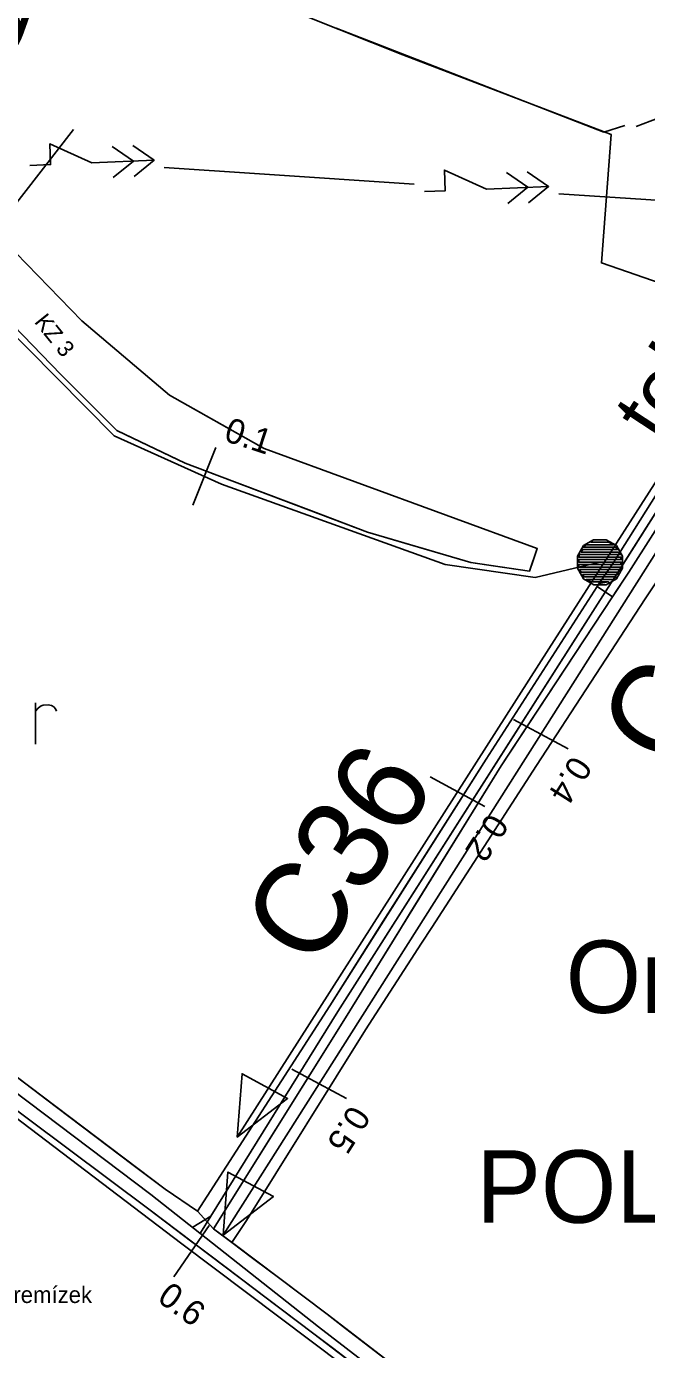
# Model space of a CAD drawing. Extents: x -645676 to -642474, y -1077513 to -1072613.
# Drawn here: x -645160.5 to -645010.7, y -1075082.2 to -1074762.6 of the extents above; entities that cross this region are included whole.
import ezdxf

# ---------------------------------------------------------------- set-up
doc = ezdxf.new("R2010")
doc.units = 0
for name, color, linetype in [('ELEKTRO', 7, 'Continuous'), ('katastr_ln___zem____popis', 7, 'Continuous'), ('KRAJ_ZELEN_STAV', 7, 'Continuous'), ('Krajinn__zele____popis___stav', 7, 'Continuous'), ('KULTURY_STAV', 7, 'Continuous'), ('KULTURY_ZNACKY', 7, 'Continuous'), ('PC_NAVRH', 7, 'Continuous'), ('PC_POPIS_NAVRH', 7, 'Continuous'), ('PC_STAN_NAVRH', 7, 'Continuous'), ('PLYNOVOD', 7, 'Continuous'), ('Popis___Vodn__n_dr____navr_ena', 7, 'Continuous'), ('Vodn__plocha___st_vaj_c_', 7, 'Continuous'), ('Vodn__tok', 7, 'Continuous')]:
    doc.layers.add(name, color=color, linetype=linetype)

# ---------------------------------------------------------------- blocks, each defined once
blk = doc.blocks.new('$406')
blk.add_lwpolyline([(-0.19, 0.72), (0.2, 0.72), (0.54, 0.53), (0.73, 0.19), (0.73, -0.2), (0.54, -0.54), (0.2, -0.73), (-0.19, -0.73), (-0.53, -0.54), (-0.72, -0.2), (-0.72, 0.19), (-0.53, 0.53), (-0.2, 0.72), (-0.28, 0.64), (0.28, 0.64), (0.44, 0.56), (-0.44, 0.56), (-0.52, 0.48), (0.52, 0.48), (0.56, 0.4), (-0.55, 0.4), (-0.6, 0.32), (0.6, 0.32), (0.68, 0.24), (-0.59, 0.24), (-0.65, 0.24), (-0.68, 0.16), (0.59, 0.16), (0.68, 0.16), (0.68, 0.08), (-0.59, 0.08), (-0.68, 0.08), (-0.68, 0), (0.59, 0), (0.68, 0), (0.68, -0.08), (-0.59, -0.08), (-0.68, -0.08), (-0.68, -0.16), (0.59, -0.16), (0.68, -0.16), (0.65, -0.24), (-0.62, -0.24), (-0.65, -0.24), (-0.6, -0.32), (0.6, -0.32), (0.56, -0.4), (-0.55, -0.4), (-0.52, -0.48), (0.52, -0.48), (0.44, -0.56), (-0.44, -0.56), (-0.28, -0.64), (0.28, -0.64), (-0.02, -0.69)])
blk = doc.blocks.new('$944')
blk.add_line((0, 1.5), (0, -1.5))
blk = doc.blocks.new('$920')
for points in [[(0, 0), (-2.8, 1.25), (-2.8, -1.25), (0, 0)], [(-2.8, 1.25), (0, 0), (-2.8, -1.25), (-2.8, 1.25)]]:
    blk.add_lwpolyline(points)
blk = doc.blocks.new('$479')
for points in [[(0, 0), (0, 1.27), (0, 2)], [(0, 1.6), (0.1, 1.73), (0.23, 1.84), (0.37, 1.89), (0.6, 1.9), (0.77, 1.87), (0.87, 1.8), (0.96, 1.7), (1, 1.6)]]:
    blk.add_lwpolyline(points)
blk = doc.blocks.new('6$3320')
blk.add_line((0, 0), (0, -1))
blk.add_lwpolyline([(-3.5, 0), (-2.23, 0), (-1.5, 0), (-1.48, -1), (-0.21, -1), (1.06, -1), (1.5, -1), (1.5, 0), (2.77, 0), (3.5, 0)])
blk = doc.blocks.new('6$6120')
for points in [[(-3, 0), (-2, 0), (-2, 1), (0, 0), (3, 0)], [(1, -0.75), (2, 0), (1, 0.75)], [(2, 0.75), (3, 0), (2, -0.75)]]:
    blk.add_lwpolyline(points)

msp = doc.modelspace()

# ---------------------------------------------------------------- linework, layer by layer
at = {"layer": 'ELEKTRO'}
for p, q in [((-645127.23, -1074796.69), (-645104.23, -1074798.22)), ((-645104.23, -1074798.22), (-645066.81, -1074800.7)), ((-645031.89, -1074803.02), (-644998.6, -1074805.22))]:
    msp.add_line(p, q, dxfattribs=at)
at = {"layer": 'KRAJ_ZELEN_STAV'}
msp.add_lwpolyline([(-645165.72, -1074814.56), (-645147.13, -1074833.7), (-645125.99, -1074851.67), (-645103.07, -1074864.52), (-645037.11, -1074888.67), (-645039, -1074894.22), (-645053.19, -1074892.06), (-645078.14, -1074884.77), (-645122.18, -1074868.06), (-645138.7, -1074860.2), (-645152.23, -1074846.64), (-645207.14, -1074789.92)], dxfattribs=at)
at = {"layer": 'KULTURY_STAV'}
for points in [[(-644935.44, -1074763.01), (-644931.8, -1074765.16), (-644931.83, -1074765.19), (-644935.62, -1074768.6), (-644956.94, -1074802.26), (-644983, -1074844.22), (-645014.97, -1074894.42), (-645017.72, -1074898.55), (-645018.93, -1074900.37), (-645044.44, -1074939.09), (-645045.86, -1074941.25), (-645068.03, -1074977.15), (-645070.41, -1074981), (-645083.41, -1075002.06), (-645100.26, -1075029), (-645115.32, -1075053.06), (-645110.92, -1075056.37), (-645106.23, -1075059.9), (-645101.51, -1075063.45), (-645100.28, -1075064.38), (-645087.88, -1075073.72), (-645083.47, -1075077.11), (-645066.84, -1075089.88)], [(-645066.84, -1075089.88), (-645083.47, -1075077.11), (-645087.88, -1075073.72), (-645100.28, -1075064.38), (-645101.51, -1075063.45), (-645106.23, -1075059.9), (-645110.92, -1075056.37), (-645107.37, -1075051.02), (-645078.58, -1075005), (-645065.05, -1074984.07), (-645062.6, -1074980.27), (-645037.32, -1074941.16), (-645011.04, -1074900.91), (-645008.49, -1074897.01), (-644977.86, -1074847.29), (-644951.5, -1074803.22), (-644934.42, -1074774.52), (-644927.17, -1074769.32), (-644922.5, -1074768.65), (-644917.01, -1074767.86)], [(-645165.72, -1074814.56), (-645147.13, -1074833.7), (-645125.99, -1074851.67), (-645112.13, -1074859.44), (-645103.07, -1074864.52), (-645037.11, -1074888.67), (-645037.94, -1074891.11), (-645038.03, -1074891.38), (-645039, -1074894.22), (-645047.76, -1074892.89), (-645053.19, -1074892.06), (-645070.46, -1074887.01), (-645078.14, -1074884.77), (-645091.68, -1074879.63), (-645114.54, -1074870.96), (-645122.18, -1074868.06), (-645136.5, -1074861.25), (-645138.7, -1074860.2), (-645148.83, -1074850.05), (-645152.23, -1074846.64), (-645207.14, -1074789.92)], [(-645207.14, -1074789.92), (-645152.23, -1074846.64), (-645148.83, -1074850.05), (-645138.7, -1074860.2), (-645136.5, -1074861.25), (-645122.18, -1074868.06), (-645114.54, -1074870.96), (-645091.68, -1074879.63), (-645078.14, -1074884.77), (-645070.46, -1074887.01), (-645053.19, -1074892.06), (-645047.76, -1074892.89), (-645039, -1074894.22), (-645038.03, -1074891.38), (-645037.94, -1074891.11), (-645037.11, -1074888.67), (-645103.07, -1074864.52), (-645112.13, -1074859.44), (-645125.99, -1074851.67), (-645147.13, -1074833.7), (-645165.72, -1074814.56)], [(-645172.85, -1075008.89), (-645153.28, -1075023.65), (-645134.71, -1075037.66), (-645127.03, -1075043.46), (-645119.22, -1075048.81), (-645087.25, -1074999.18), (-645074.31, -1074978.76), (-645071.89, -1074974.95), (-645049.49, -1074939.6), (-645022.65, -1074897.92), (-645022.05, -1074897.02), (-645018.72, -1074892.07), (-644986.51, -1074840.99)], [(-644986.51, -1074840.99), (-645018.72, -1074892.07), (-645022.05, -1074897.02), (-645022.65, -1074897.92), (-645049.49, -1074939.6), (-645071.89, -1074974.95), (-645074.31, -1074978.76), (-645087.25, -1074999.18), (-645119.22, -1075048.81), (-645127.03, -1075043.46), (-645134.71, -1075037.66), (-645153.28, -1075023.65), (-645172.85, -1075008.89)], [(-645008.49, -1074897.01), (-645011.04, -1074900.91), (-645037.32, -1074941.16), (-645062.6, -1074980.27), (-645065.05, -1074984.07), (-645078.58, -1075005), (-645107.37, -1075051.02), (-645110.92, -1075056.37), (-645115.32, -1075053.06), (-645100.26, -1075029), (-645083.41, -1075002.06), (-645070.41, -1074981), (-645068.03, -1074977.15), (-645045.86, -1074941.25), (-645044.44, -1074939.09), (-645018.93, -1074900.37), (-645017.72, -1074898.55), (-645014.97, -1074894.42), (-644983, -1074844.22)], [(-645328.21, -1074897.69), (-645327.69, -1074898.44), (-645326.2, -1074899.81), (-645320.35, -1074905.19), (-645315.49, -1074908.83), (-645299.39, -1074920.89), (-645282.31, -1074933.68), (-645272.63, -1074940.93), (-645266.86, -1074945.07), (-645265.47, -1074946.16), (-645262.67, -1074948.34), (-645241.91, -1074964.59), (-645240.04, -1074966.05), (-645189.48, -1075004.6), (-645130.94, -1075048.32), (-645120.53, -1075056.18), (-645118.8, -1075057.49), (-645116.58, -1075059.17), (-645111.97, -1075062.65), (-645103.54, -1075069.02), (-645091.1, -1075078.42), (-645086.59, -1075081.86), (-645069.93, -1075094.6)], [(-645069.93, -1075094.6), (-645086.59, -1075081.86), (-645091.1, -1075078.42), (-645103.54, -1075069.02), (-645111.97, -1075062.65), (-645116.58, -1075059.17), (-645118.8, -1075057.49), (-645120.53, -1075056.18), (-645130.94, -1075048.32), (-645189.48, -1075004.6)]]:
    msp.add_lwpolyline(points, dxfattribs=at)
at = {"layer": 'PC_NAVRH'}
for points in [[(-644951.73, -1074777.29), (-644962.3, -1074800.53), (-645034.31, -1074912.96), (-645109.61, -1075030.9)], [(-645176.85, -1074825.42), (-645176.33, -1074822.39), (-645149.12, -1074787.48)], [(-644726.92, -1074837.45), (-644730.08, -1074844.59), (-644733.42, -1074847.24), (-644737.78, -1074848.88), (-644742.64, -1074849.14), (-644775.59, -1074839.85), (-644889.12, -1074805.55), (-644932.37, -1074792.86), (-644937.59, -1074792.15), (-644944.85, -1074793.38), (-644949.65, -1074796.55), (-644952.92, -1074800.84), (-644967.24, -1074824.68), (-645035.16, -1074931.94), (-645112.98, -1075054.64)], [(-645021.99, -1074891.99), (-645037.6, -1074895.68), (-645059.4, -1074892.54), (-645113.44, -1074873.13), (-645139.31, -1074861.49), (-645174.24, -1074826.29), (-645176.85, -1074825.42), (-645179.43, -1074826.52), (-645194.09, -1074845.22), (-645266.33, -1074937.66)], [(-644615.94, -1075324.38), (-644614.35, -1075298.06), (-644618.37, -1075293.21), (-644622.69, -1075291.24), (-644738.79, -1075265.15), (-644794.9, -1075254.19), (-644881.17, -1075235.85), (-644890.64, -1075231.29), (-644935.93, -1075197.93), (-645029.58, -1075127.01), (-645122.98, -1075056.71), (-645236.69, -1074970.28), (-645321.72, -1074906.75)]]:
    msp.add_lwpolyline(points, dxfattribs=at)
at = {"layer": 'PLYNOVOD'}
for p, q in [((-645021.02, -1074788.13), (-645085.72, -1074763.04)), ((-645015.96, -1074786.53), (-645021.02, -1074788.13))]:
    msp.add_line(p, q, dxfattribs=at)
msp.add_lwpolyline([(-645125.4, -1074747.22), (-645122.85, -1074748.19), (-645069.6, -1074769.43), (-645020.98, -1074788.06), (-645019.25, -1074788.72), (-645021.62, -1074819.73), (-644976.23, -1074835.43), (-644948.1, -1074845.86)], dxfattribs=at)
at = {"layer": 'Vodn__plocha___st_vaj_c_'}
for points in [[(-644930.24, -1074763.57), (-644931.8, -1074765.16), (-644935.62, -1074768.6), (-644956.94, -1074802.26), (-644983, -1074844.22), (-645014.97, -1074894.42), (-645018.93, -1074900.37), (-645022.65, -1074897.92), (-645018.72, -1074892.07), (-644986.51, -1074840.99), (-644961.54, -1074801.22), (-644949, -1074781.71), (-644939.27, -1074766.79), (-644935.44, -1074763.01), (-644930.24, -1074763.57)], [(-645320.35, -1074905.19), (-645327.69, -1074898.44), (-645328.21, -1074897.69), (-645333.18, -1074890.27), (-645343.74, -1074873.94), (-645358.89, -1074850.26), (-645374.16, -1074826.22), (-645368.02, -1074824.22), (-645353.57, -1074846.73), (-645323.01, -1074892.28), (-645314.19, -1074901.9), (-645269.27, -1074936.11), (-645263.44, -1074940.56), (-645236.45, -1074960.57), (-645186.18, -1074998.83), (-645127.03, -1075043.46), (-645119.22, -1075048.8), (-645115.32, -1075053.06), (-645110.78, -1075056.48), (-645087.88, -1075073.72), (-645037.68, -1075112.27)], [(-645119.22, -1075048.8), (-645087.25, -1074999.18), (-645049.49, -1074939.6), (-645022.65, -1074897.92), (-645018.93, -1074900.37), (-645045.86, -1074941.25), (-645083.41, -1075002.06), (-645115.32, -1075053.06), (-645119.22, -1075048.8)], [(-645040.7, -1075116.95), (-645091.1, -1075078.42), (-645130.94, -1075048.32), (-645189.47, -1075004.6), (-645240.04, -1074966.05), (-645266.86, -1074945.07), (-645272.63, -1074940.93), (-645320.35, -1074905.19)], [(-645037.68, -1075112.27), (-645087.88, -1075073.72), (-645110.78, -1075056.48), (-645115.32, -1075053.06), (-645119.22, -1075048.8), (-645127.03, -1075043.46), (-645186.18, -1074998.83)], [(-645189.47, -1075004.6), (-645130.94, -1075048.32), (-645091.1, -1075078.42), (-645040.7, -1075116.95)]]:
    msp.add_lwpolyline(points, dxfattribs=at)
for points in [[(-644930.24, -1074763.57), (-644935.44, -1074763.01), (-644939.27, -1074766.79), (-644949, -1074781.71), (-644961.54, -1074801.22), (-644986.51, -1074840.99), (-645018.72, -1074892.07), (-645022.65, -1074897.92), (-645018.93, -1074900.37), (-645014.97, -1074894.42), (-644983, -1074844.22), (-644956.94, -1074802.26), (-644935.62, -1074768.6), (-644931.8, -1074765.16)], [(-645119.22, -1075048.8), (-645115.32, -1075053.06), (-645083.41, -1075002.06), (-645045.86, -1074941.25), (-645018.93, -1074900.37), (-645022.65, -1074897.92), (-645049.49, -1074939.6), (-645087.25, -1074999.18)]]:
    msp.add_lwpolyline(points, close=True, dxfattribs=at)
at = {"layer": 'Vodn__tok'}
for points in [[(-645118.46, -1075054.04), (-645116, -1075050.01), (-645085.27, -1075000.55), (-645046.98, -1074940.37), (-645020.72, -1074899.28), (-645016.84, -1074893.24), (-644984.96, -1074842.87), (-644959.03, -1074802.05), (-644937.04, -1074767.99), (-644934.18, -1074763.89), (-644927.51, -1074752.73), (-644922.7, -1074746.9), (-644916.92, -1074741.6), (-644911.15, -1074740.87), (-644899.76, -1074744.07), (-644872.06, -1074754.98), (-644827.55, -1074771.19), (-644782.23, -1074787.3), (-644761.55, -1074794.86), (-644753.14, -1074797.12), (-644740.1, -1074798.4), (-644731, -1074797.09)], [(-644737.28, -1075262.07), (-644790.63, -1075250.71), (-644852.68, -1075237.9), (-644879.87, -1075231.93), (-644887.46, -1075228.4), (-644913.43, -1075209.05), (-644922.62, -1075202.32), (-644931.59, -1075195.91), (-644942.63, -1075187.1), (-644967.94, -1075167.74), (-644997, -1075145.82), (-645040.36, -1075114.96), (-645089.98, -1075076.71), (-645130.46, -1075044.8), (-645189.79, -1075000.02), (-645239.14, -1074962.61), (-645275.37, -1074935.26), (-645317.56, -1074903.59), (-645325.71, -1074895.16), (-645357.55, -1074846.07), (-645371.25, -1074825.24)], [(-645120.29, -1075052.64), (-645116, -1075050.01), (-645085.27, -1075000.56), (-645020.72, -1074899.28), (-645016.79, -1074893.16), (-644984.95, -1074842.87)]]:
    msp.add_lwpolyline(points, dxfattribs=at)

# ---------------------------------------------------------------- block references
at = {"layer": 'ELEKTRO', "xscale": 5}
for p, yscale, rotation in [((-645144.69, -1074795.53), 5.000000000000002, 2.4177179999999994), ((-645049.35, -1074801.86), 5, 2.422944)]:
    msp.add_blockref('6$6120', p, dxfattribs=dict(at, yscale=yscale, rotation=rotation))
at = {"layer": 'KULTURY_ZNACKY', "xscale": 5, "yscale": 5}
msp.add_blockref('$479', (-645158.3, -1074935.98), dxfattribs=at)
at = {"layer": 'PC_STAN_NAVRH'}
for name, p, xscale, yscale, rotation in [('$944', (-645117.55, -1074871.28), 5, 4.999999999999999, 158.482908), ('$944', (-645036.21, -1074933.59), 5, 5, -118.23573700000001), ('$944', (-645056.35, -1074947.48), 5, 4.999999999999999, -118.41644900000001), ('$920', (-645109.61, -1075030.9), 5, 4.999999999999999, -118.41644900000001), ('$944', (-645089.77, -1075018.04), 5, 5, -118.23573700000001), ('$920', (-645112.98, -1075054.64), 5, 5, -118.23573700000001), ('$944', (-645120.65, -1075058.46), 4.999999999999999, 5, 145.529591)]:
    msp.add_blockref(name, p, dxfattribs=dict(at, xscale=xscale, yscale=yscale, rotation=rotation))
at = {"layer": 'PC_STAN_NAVRH', "xscale": 7.5, "yscale": 7.5}
msp.add_blockref('$406', (-645021.99, -1074891.99), dxfattribs=at)
at = {"layer": 'PLYNOVOD', "xscale": 5, "yscale": 5, "rotation": -159.03202800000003}
msp.add_blockref('6$3320', (-644996.89, -1074780.51), dxfattribs=at)

# ---------------------------------------------------------------- texts
at = {"layer": 'katastr_ln___zem____popis'}
for p in [(-645240.79, -1074763.86), (-645030.22, -1075000.91)]:
    msp.add_text('Orlinský', height=17.5, dxfattribs=at).set_placement(p)
at = {"layer": 'Krajinn__zele____popis___stav'}
msp.add_text('KZ 3', height=4, rotation=308.72, dxfattribs=at).set_placement((-645158.79, -1074834))
msp.add_text('remízek', height=4, dxfattribs=at).set_placement((-645163.69, -1075070.99))
at = {"layer": 'PC_POPIS_NAVRH'}
for s, rotation, p in [('C 07', 59.416, (-645004.23, -1074942.82)), ('C36', 56.723, (-645090.98, -1074990.92))]:
    msp.add_text(s, height=22, rotation=rotation, dxfattribs=at).set_placement(p)
at = {"layer": 'PC_STAN_NAVRH'}
for s, rotation, p in [('0.1', 341.999, (-645113.08, -1074862.62)), ('0.4', 237.606, (-645028.61, -1074938.4)), ('0.2', 237.434, (-645048.76, -1074952.32)), ('0.5', 237.606, (-645082.16, -1075022.85)), ('0.6', 324.008, (-645129.21, -1075070.4))]:
    msp.add_text(s, height=6, rotation=rotation, dxfattribs=at).set_placement(p)
at = {"layer": 'Popis___Vodn__n_dr____navr_ena'}
msp.add_text('POL 1', height=17.5, dxfattribs=at).set_placement((-645051.83, -1075051.61))
at = {"layer": 'Vodn__tok'}
msp.add_text('tok 2', height=15, rotation=56.723, dxfattribs=at).set_placement((-645007, -1074863.73))

doc.saveas('drawing.dxf')
